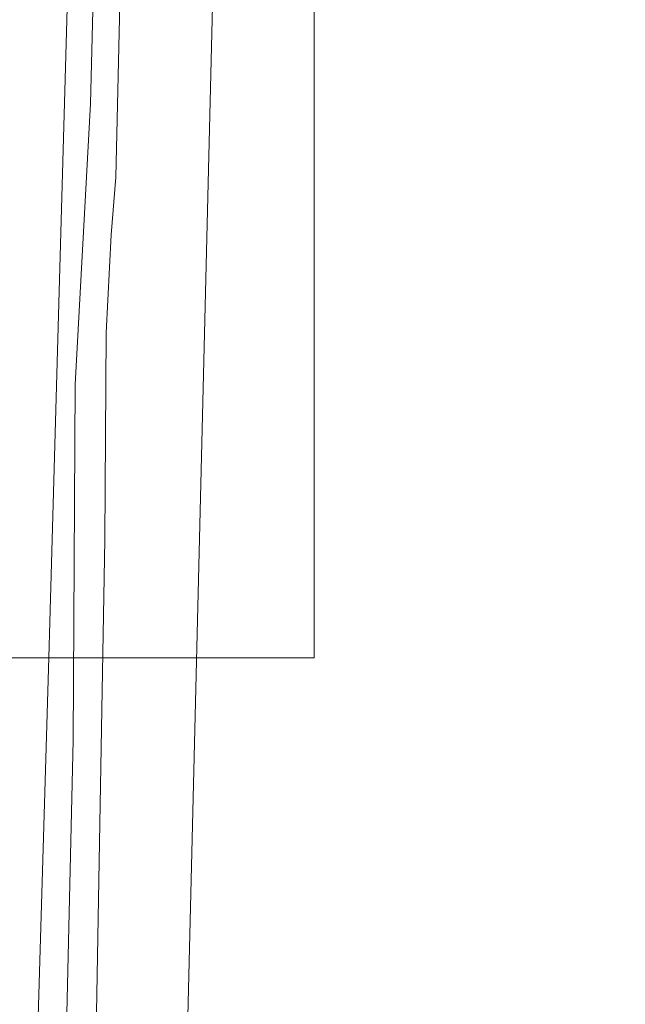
# Model space of a CAD drawing. Header units: metres. Extents: x 250001 to 257773, y 598992 to 609118.
# Tile 480 of 656: x 253895 to 253968, y 604127 to 604246. Entities that reach past the tile are written whole.
import ezdxf
from ezdxf.lldxf.tags import DXFTag

# ---------------------------------------------------------------- set-up
doc = ezdxf.new("R2010")
doc.units = ezdxf.units.M
for name, color, linetype, lineweight in [('B-WE-KG-GRENS_PERCEEL-G', 150, 'KG-PERCEEL', 18), ('B-WE-OG-WATER-GV', 252, 'Continuous', 18), ('B-WE-VH-VERHARDING_GESLOTEN-GV', 252, 'Continuous', 18), ('B-WE-VH-VERHARDING_HALFVERHARDING-GV', 252, 'Continuous', 18), ('B-WE-VH-VERHARDING_OPEN-GV', 252, 'Continuous', 18), ('X-XX-AL-REFERENTIE-G', 7, 'Continuous', 18), ('X-XX-AL-TEKENBLAD_DEELKADER-G', 7, 'Continuous', 15)]:
    doc.layers.add(name, color=color, linetype=linetype, lineweight=lineweight)
doc.styles.get("Standard").update_dxf_attribs({"font": 'NLCS-ISO.ttf'})
tags = doc.linetypes.add('KG-PERCEEL', pattern='A,5.5,-2,["P",Standard,S=1.8,R=0,X=-0.5,Y=-0.9],-2,5.5,-2,[5,NLCS.SHX,S=0.75,R=0,X=0,Y=0],-2', length=19).pattern_tags.tags
tags[6] = DXFTag(74, 10)

# ---------------------------------------------------------------- blocks, each defined once
blk = doc.blocks.new('BS2021-132-Xref-KAD-20210617')
at = {"layer": 'B-WE-KG-GRENS_PERCEEL-G', "flags": 128}
blk.add_lwpolyline([(253913.11, 604037.56), (253921.15, 604366.89), (253924.41, 604370.14), (253941.81, 604411.44), (253941.06, 604518.57), (253967.75, 604536.84), (253937, 604694.44), (253933.81, 604907.6), (253921.702, 604903.5)], dxfattribs=at)
blk = doc.blocks.new('BS2021-132-Xref-BGT-GRIJS-20210617-aangepast')
at = {"layer": 'B-WE-OG-WATER-GV', "flags": 128}
blk.add_lwpolyline([(253919.586, 604901.392), (253919.42, 604893.51), (253918.4, 604858.3), (253917.48, 604829.64), (253917.493, 604824.294), (253917.537, 604805.555), (253917.912, 604796.614), (253917.912, 604744.359), (253918.39, 604721.058), (253917.782, 604702.01), (253917.075, 604679.864), (253915.4, 604593.863), (253912.546, 604482.885), (253912.277, 604471.249), (253906.606, 604226.697), (253906.07, 604219.782), (253905.477, 604208.042), (253905.287, 604183.223), (253904.018, 604110.561)], dxfattribs=at)
at = {"layer": 'B-WE-VH-VERHARDING_GESLOTEN-GV', "flags": 128}
blk.add_lwpolyline([(253896.875, 604111.142), (253898.574, 604169.086), (253898.693, 604173.306), (253903.705, 604350.416), (253906.164, 604467.709)], dxfattribs=at)
at = {"layer": 'B-WE-VH-VERHARDING_HALFVERHARDING-GV', "flags": 128}
blk.add_lwpolyline([(253904.018, 604110.561), (253905.287, 604183.223), (253905.477, 604208.042), (253906.07, 604219.782), (253906.606, 604226.697), (253912.277, 604471.249), (253909.467, 604471.313), (253906.454, 604350.348), (253903.578, 604235.519), (253901.74, 604201.822), (253901.522, 604159.17), (253899.012, 604052.135)], dxfattribs=at)
at = {"layer": 'B-WE-VH-VERHARDING_OPEN-GV', "flags": 128}
blk.add_lwpolyline([(253899.012, 604052.135), (253901.522, 604159.17), (253901.74, 604201.822), (253903.578, 604235.519), (253906.454, 604350.348), (253909.467, 604471.313), (253906.196, 604471.388), (253906.164, 604467.709), (253903.705, 604350.416), (253898.693, 604173.306), (253898.574, 604169.086), (253896.875, 604111.142)], dxfattribs=at)

msp = doc.modelspace()

# ---------------------------------------------------------------- linework, layer by layer
at = {"layer": 'X-XX-AL-TEKENBLAD_DEELKADER-G', "flags": 128}
msp.add_lwpolyline([(253782.688, 604305.05), (253930.438, 604305.05), (253930.438, 604169.05), (253782.688, 604169.05)], close=True, dxfattribs=at)

# ---------------------------------------------------------------- block references
at = {"layer": 'X-XX-AL-REFERENTIE-G'}
for name in ['BS2021-132-Xref-BGT-GRIJS-20210617-aangepast', 'BS2021-132-Xref-KAD-20210617']:
    msp.add_blockref(name, (0, 0), dxfattribs=at)

doc.saveas('drawing.dxf')
